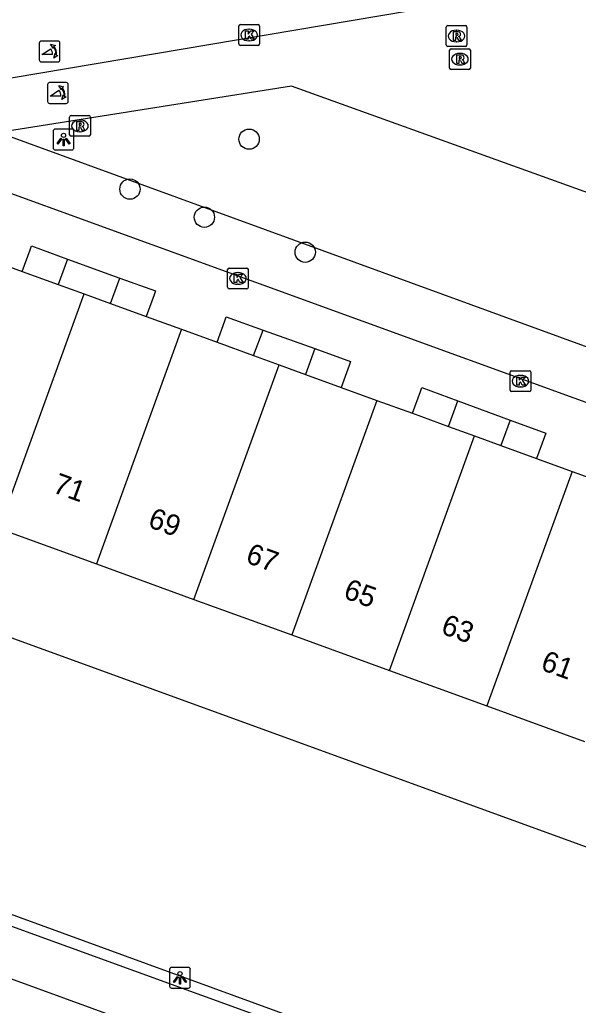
# Model space of a CAD drawing. Extents: x 155275 to 156263, y 382654 to 383635.
# Drawn here: x 156141.28 to 156168.18, y 383137.91 to 383185.34 of the extents above; entities that cross this region are included whole.
import ezdxf

# ---------------------------------------------------------------- set-up
doc = ezdxf.new("R2010")
doc.units = 0
for name, color, linetype in [('IMGEO_Boom', 7, 'Continuous'), ('IMGEO_Groenvoorziening', 7, 'Continuous'), ('IMGEO_Haag', 7, 'Continuous'), ('IMGEO_Kolk', 7, 'Continuous'), ('IMGEO_Lichtpunt', 7, 'Continuous'), ('IMGEO_Pand', 7, 'Continuous'), ('IMGEO_Pand_nummerreeks', 7, 'Continuous'), ('IMGEO_Poller', 7, 'Continuous'), ('IMGEO_Rijbaan_lokaal_open', 7, 'Continuous'), ('IMGEO_Rioolput', 7, 'Continuous'), ('IMGEO_Voetpad_open', 7, 'Continuous')]:
    doc.layers.add(name, color=color, linetype=linetype)

msp = doc.modelspace()

# ---------------------------------------------------------------- linework, layer by layer
at = {"layer": 'IMGEO_Boom'}
for centre in [(156152.326, 383179.594), (156146.591, 383177.192), (156150.173, 383175.838), (156155.03, 383174.153)]:
    msp.add_circle(centre, 0.489, dxfattribs=at)
at = {"layer": 'IMGEO_Groenvoorziening'}
msp.add_lwpolyline([(156208.89, 383130.865), (156134.197, 383158.019)], dxfattribs=at)
at = {"layer": 'IMGEO_Haag'}
msp.add_lwpolyline([(156187.526, 383125.255), (156102.17, 383156.398), (156101.766, 383156.548)], dxfattribs=at)
at = {"layer": 'IMGEO_Kolk'}
for p, q in [((156151.907, 383185.106), (156152.759, 383185.106)), ((156151.832, 383184.18), (156151.832, 383185.032)), ((156152.32, 383184.886), (156152.345, 383184.886)), ((156152.833, 383185.032), (156152.833, 383184.18)), ((156152.343, 383184.326), (156152.318, 383184.326)), ((156152.759, 383184.106), (156151.907, 383184.106)), ((156151.289, 383172.467), (156151.289, 383173.319)), ((156151.364, 383173.393), (156152.216, 383173.393)), ((156152.29, 383173.319), (156152.29, 383172.467)), ((156151.777, 383173.173), (156151.802, 383173.173)), ((156152.216, 383172.393), (156151.364, 383172.393)), ((156151.8, 383172.613), (156151.775, 383172.613)), ((156164.891, 383167.521), (156164.891, 383168.373)), ((156164.966, 383168.447), (156165.818, 383168.447)), ((156165.379, 383168.227), (156165.404, 383168.227)), ((156165.892, 383168.373), (156165.892, 383167.521)), ((156165.402, 383167.667), (156165.377, 383167.667)), ((156165.818, 383167.447), (156164.966, 383167.447))]:
    msp.add_line(p, q, dxfattribs=at)
for points in [[(156151.907, 383185.106), (156152.759, 383185.106)], [(156151.832, 383184.18), (156151.832, 383185.032)], [(156152.153, 383184.806), (156152.276, 383184.806), (156152.276, 383184.655), (156152.406, 383184.806), (156152.57, 383184.806), (156152.424, 383184.655), (156152.577, 383184.406), (156152.425, 383184.406), (156152.34, 383184.57), (156152.276, 383184.503), (156152.276, 383184.406), (156152.153, 383184.406), (156152.153, 383184.806)], [(156152.833, 383185.032), (156152.833, 383184.18)], [(156152.759, 383184.106), (156151.907, 383184.106)], [(156151.289, 383172.467), (156151.289, 383173.319)], [(156151.364, 383173.393), (156152.216, 383173.393)], [(156152.29, 383173.319), (156152.29, 383172.467)], [(156151.61, 383173.093), (156151.733, 383173.093), (156151.733, 383172.942), (156151.863, 383173.093), (156152.027, 383173.093), (156151.881, 383172.942), (156152.034, 383172.693), (156151.882, 383172.693), (156151.797, 383172.857), (156151.733, 383172.79), (156151.733, 383172.693), (156151.61, 383172.693), (156151.61, 383173.093)], [(156152.216, 383172.393), (156151.364, 383172.393)], [(156164.891, 383167.521), (156164.891, 383168.373)], [(156164.966, 383168.447), (156165.818, 383168.447)], [(156165.212, 383168.147), (156165.335, 383168.147), (156165.335, 383167.996), (156165.465, 383168.147), (156165.629, 383168.147), (156165.483, 383167.996), (156165.636, 383167.747), (156165.484, 383167.747), (156165.399, 383167.911), (156165.335, 383167.844), (156165.335, 383167.747), (156165.212, 383167.747), (156165.212, 383168.147)], [(156165.892, 383168.373), (156165.892, 383167.521)], [(156165.818, 383167.447), (156164.966, 383167.447)]]:
    msp.add_lwpolyline(points, dxfattribs=at)
for centre, start, end in [((156151.909, 383185.03), 91.552, 178.448), ((156151.909, 383185.03), 91.552, 178.448), ((156152.757, 383185.03), 1.552, 88.448), ((156152.757, 383185.03), 1.552, 88.448), ((156151.909, 383184.182), 181.552, 268.448), ((156151.909, 383184.182), 181.552, 268.448), ((156152.757, 383184.182), 271.552, 358.448), ((156152.757, 383184.182), 271.552, 358.448), ((156151.366, 383173.317), 91.552, 178.448), ((156151.366, 383173.317), 91.552, 178.448), ((156152.214, 383173.317), 1.552, 88.448), ((156152.214, 383173.317), 1.552, 88.448), ((156151.366, 383172.469), 181.552, 268.448), ((156151.366, 383172.469), 181.552, 268.448), ((156152.214, 383172.469), 271.552, 358.448), ((156152.214, 383172.469), 271.552, 358.448), ((156164.968, 383168.371), 91.552, 178.448), ((156164.968, 383168.371), 91.552, 178.448), ((156165.816, 383168.371), 1.552, 88.448), ((156165.816, 383168.371), 1.552, 88.448), ((156164.968, 383167.523), 181.552, 268.448), ((156164.968, 383167.523), 181.552, 268.448), ((156165.816, 383167.523), 271.552, 358.448), ((156165.816, 383167.523), 271.552, 358.448)]:
    msp.add_arc(centre, 0.0765, start, end, dxfattribs=at)
for centre, major_axis, ratio, start_param, end_param in [((156152.319, 383184.606), (-0.387, 0.002), 0.722429, 4.712389, 7.853982), ((156152.344, 383184.606), (-0.39, 0.002), 0.717154, 1.570796, 4.712389), ((156151.776, 383172.893), (-0.387, 0.002), 0.722429, 4.712389, 7.853982), ((156151.801, 383172.893), (-0.39, 0.002), 0.717154, 1.570796, 4.712389), ((156165.378, 383167.947), (-0.387, 0.002), 0.722429, 4.712389, 7.853982), ((156165.403, 383167.947), (-0.39, 0.002), 0.717154, 1.570796, 4.712389)]:
    msp.add_ellipse(centre, major_axis=major_axis, ratio=ratio, start_param=start_param, end_param=end_param, dxfattribs=at)
at = {"layer": 'IMGEO_Lichtpunt'}
for p, q in [((156142.893, 383179.981), (156142.893, 383179.174)), ((156142.893, 383179.981), (156142.893, 383179.174)), ((156143.795, 383180.076), (156142.987, 383180.076)), ((156143.795, 383180.076), (156142.987, 383180.076)), ((156143.889, 383179.174), (156143.889, 383179.981)), ((156143.889, 383179.174), (156143.889, 383179.981)), ((156142.987, 383179.08), (156143.795, 383179.08)), ((156142.987, 383179.08), (156143.795, 383179.08)), ((156148.501, 383139.638), (156148.501, 383138.831)), ((156148.501, 383139.638), (156148.501, 383138.831)), ((156149.403, 383139.733), (156148.595, 383139.733)), ((156149.403, 383139.733), (156148.595, 383139.733)), ((156149.497, 383138.831), (156149.497, 383139.638)), ((156149.497, 383138.831), (156149.497, 383139.638)), ((156148.595, 383138.737), (156149.403, 383138.737)), ((156148.595, 383138.737), (156149.403, 383138.737))]:
    msp.add_line(p, q, dxfattribs=at)
for points in [[(156143.267, 383179.645), (156143.306, 383179.617), (156143.118, 383179.355), (156143.08, 383179.382), (156143.267, 383179.645)], [(156143.369, 383179.597), (156143.416, 383179.597), (156143.416, 383179.275), (156143.369, 383179.275), (156143.369, 383179.597)], [(156143.479, 383179.617), (156143.517, 383179.644), (156143.704, 383179.382), (156143.665, 383179.354), (156143.479, 383179.617)], [(156148.875, 383139.302), (156148.914, 383139.274), (156148.726, 383139.012), (156148.688, 383139.039), (156148.875, 383139.302)], [(156148.977, 383139.254), (156149.024, 383139.254), (156149.024, 383138.932), (156148.977, 383138.932), (156148.977, 383139.254)], [(156149.087, 383139.274), (156149.125, 383139.301), (156149.312, 383139.039), (156149.273, 383139.011), (156149.087, 383139.274)]]:
    msp.add_lwpolyline(points, dxfattribs=at)
for centre in [(156143.392, 383179.779), (156149, 383139.436)]:
    msp.add_circle(centre, 0.0994, dxfattribs=at)
for centre, start, end in [((156142.987, 383179.981), 90, 180), ((156142.987, 383179.981), 90, 180), ((156143.795, 383179.981), 0, 90), ((156143.795, 383179.981), 0, 90), ((156142.987, 383179.174), 180, 270), ((156142.987, 383179.174), 180, 270), ((156143.795, 383179.174), 270, 0), ((156143.795, 383179.174), 270, 360), ((156148.595, 383139.638), 90, 180), ((156148.595, 383139.638), 90, 180), ((156149.403, 383139.638), 0, 90), ((156149.403, 383139.638), 0, 90), ((156148.595, 383138.831), 180, 270), ((156148.595, 383138.831), 180, 270), ((156149.403, 383138.831), 270, 0), ((156149.403, 383138.831), 270, 360)]:
    msp.add_arc(centre, 0.0946, start, end, dxfattribs=at)
at = {"layer": 'IMGEO_Pand'}
for points in [[(156138.898, 383172.478), (156139.427, 383173.951), (156141.403, 383173.233)], [(156141.403, 383173.233), (156143.139, 383172.602)], [(156143.139, 383172.602), (156144.389, 383172.148)], [(156140.284, 383160.856), (156144.389, 383172.148)], [(156144.389, 383172.148), (156145.66, 383171.685)], [(156145.66, 383171.685), (156147.376, 383171.062)], [(156147.376, 383171.062), (156149.078, 383170.443)], [(156149.078, 383170.443), (156144.973, 383159.151)], [(156149.078, 383170.443), (156150.784, 383169.823)], [(156150.784, 383169.823), (156152.532, 383169.187)], [(156152.532, 383169.187), (156153.772, 383168.737)], [(156149.667, 383157.445), (156153.772, 383168.737)], [(156153.772, 383168.737), (156155.039, 383168.276)], [(156155.039, 383168.276), (156156.767, 383167.647)], [(156156.767, 383167.647), (156158.481, 383167.024)], [(156158.481, 383167.024), (156154.377, 383155.733)], [(156158.481, 383167.024), (156160.196, 383166.401)], [(156160.196, 383166.401), (156161.933, 383165.769)], [(156161.933, 383165.769), (156163.185, 383165.314)], [(156159.081, 383154.023), (156163.185, 383165.314)], [(156163.185, 383165.314), (156164.455, 383164.852)], [(156164.455, 383164.852), (156166.167, 383164.23)], [(156166.167, 383164.23), (156167.878, 383163.608)], [(156167.878, 383163.608), (156163.774, 383152.317)], [(156167.878, 383163.608), (156169.58, 383162.989)], [(156140.284, 383160.856), (156144.973, 383159.151)], [(156144.973, 383159.151), (156149.667, 383157.445)], [(156149.667, 383157.445), (156154.377, 383155.733)], [(156154.377, 383155.733), (156159.081, 383154.023)], [(156159.081, 383154.023), (156163.774, 383152.317)], [(156163.774, 383152.317), (156168.48, 383150.606)]]:
    msp.add_lwpolyline(points, dxfattribs=at)
at = {"layer": 'IMGEO_Poller'}
for p, q in [((156142.224, 383184.218), (156142.224, 383183.411)), ((156142.224, 383184.218), (156142.224, 383183.411)), ((156143.126, 383184.313), (156142.318, 383184.313)), ((156143.126, 383184.313), (156142.318, 383184.313)), ((156143.22, 383183.411), (156143.22, 383184.218)), ((156143.22, 383183.411), (156143.22, 383184.218)), ((156142.318, 383183.316), (156143.126, 383183.316)), ((156142.318, 383183.316), (156143.126, 383183.316)), ((156143.523, 383182.315), (156142.715, 383182.315)), ((156143.523, 383182.315), (156142.715, 383182.315)), ((156142.621, 383182.22), (156142.621, 383181.413)), ((156142.621, 383182.22), (156142.621, 383181.413)), ((156143.617, 383181.413), (156143.617, 383182.22)), ((156143.617, 383181.413), (156143.617, 383182.22)), ((156142.715, 383181.318), (156143.523, 383181.318)), ((156142.715, 383181.318), (156143.523, 383181.318))]:
    msp.add_line(p, q, dxfattribs=at)
for points in [[(156142.903, 383184.042), (156142.891, 383183.969), (156142.766, 383184.174)], [(156142.766, 383184.174), (156142.997, 383184.108), (156142.926, 383184.076)], [(156142.859, 383183.669), (156142.346, 383183.669), (156142.776, 383183.944)], [(156142.919, 383183.497), (156142.985, 383183.728), (156143.015, 383183.66)], [(156143.051, 383183.633), (156143.123, 383183.622), (156142.919, 383183.497)], [(156143.256, 383181.671), (156142.743, 383181.671), (156143.173, 383181.946)], [(156143.3, 383182.044), (156143.288, 383181.971), (156143.163, 383182.176)], [(156143.163, 383182.176), (156143.394, 383182.11), (156143.323, 383182.078)], [(156143.316, 383181.499), (156143.382, 383181.73), (156143.412, 383181.662)], [(156143.448, 383181.635), (156143.52, 383181.624), (156143.316, 383181.499)]]:
    msp.add_lwpolyline(points, dxfattribs=at)
for centre, radius, start, end in [((156142.318, 383184.218), 0.0946, 90, 180), ((156142.318, 383184.218), 0.0946, 90, 180), ((156143.126, 383184.218), 0.0946, 0, 90), ((156143.126, 383184.218), 0.0946, 0, 90), ((156142.531, 383183.719), 0.332, 351.3247, 42.4854), ((156142.545, 383183.729), 0.476, 351.7527, 41.1691), ((156142.545, 383183.729), 0.516, 349.3569, 42.2912), ((156142.318, 383183.411), 0.0946, 180, 270), ((156142.318, 383183.411), 0.0946, 180, 270), ((156143.126, 383183.411), 0.0946, 270, 0), ((156143.126, 383183.411), 0.0946, 270, 0), ((156142.715, 383182.22), 0.0946, 90, 180), ((156142.715, 383182.22), 0.0946, 90, 180), ((156143.523, 383182.22), 0.0946, 0, 90), ((156143.523, 383182.22), 0.0946, 0, 90), ((156142.928, 383181.721), 0.332, 351.3247, 42.4854), ((156142.942, 383181.731), 0.476, 351.7527, 41.1691), ((156142.942, 383181.731), 0.516, 349.3569, 42.2912), ((156142.715, 383181.413), 0.0946, 180, 270), ((156142.715, 383181.413), 0.0946, 180, 270), ((156143.523, 383181.413), 0.0946, 270, 0), ((156143.523, 383181.413), 0.0946, 270, 0)]:
    msp.add_arc(centre, radius, start, end, dxfattribs=at)
at = {"layer": 'IMGEO_Rijbaan_lokaal_open'}
for points in [[(156204.033, 383205.238), (156228.866, 383168.866), (156217.035, 383149.311), (156178.139, 383163.436), (156137.485, 383178.2), (156135.964, 383174.027), (156111.188, 383183.073), (156116.725, 383192.583), (156120.763, 383193.233), (156122.533, 383182.684), (156123.046, 383179.545), (156162.764, 383186.229), (156181.178, 383198.778)], [(156140.275, 383179.918), (156172.906, 383168.03), (156173.587, 383169.82), (156168.861, 383176.933), (156154.368, 383182.152), (156140.275, 383179.918)]]:
    msp.add_lwpolyline(points, dxfattribs=at)
at = {"layer": 'IMGEO_Rioolput'}
for p, q in [((156161.817, 383184.132), (156161.817, 383184.984)), ((156161.892, 383185.058), (156162.744, 383185.058)), ((156162.305, 383184.838), (156162.33, 383184.838)), ((156162.818, 383184.984), (156162.818, 383184.132)), ((156162.328, 383184.278), (156162.303, 383184.278)), ((156162.744, 383184.058), (156161.892, 383184.058)), ((156161.981, 383183.018), (156161.981, 383183.87)), ((156162.056, 383183.944), (156162.908, 383183.944)), ((156162.469, 383183.724), (156162.494, 383183.724)), ((156162.982, 383183.87), (156162.982, 383183.018)), ((156162.908, 383182.944), (156162.056, 383182.944)), ((156162.492, 383183.164), (156162.467, 383183.164)), ((156143.682, 383179.807), (156143.682, 383180.659)), ((156143.757, 383180.733), (156144.609, 383180.733)), ((156144.17, 383180.513), (156144.195, 383180.513)), ((156144.683, 383180.659), (156144.683, 383179.807)), ((156144.193, 383179.953), (156144.168, 383179.953)), ((156144.609, 383179.733), (156143.757, 383179.733))]:
    msp.add_line(p, q, dxfattribs=at)
for points in [[(156161.817, 383184.132), (156161.817, 383184.984)], [(156161.892, 383185.058), (156162.744, 383185.058)], [(156162.406, 383184.756), (156162.154, 383184.758), (156162.154, 383184.358)], [(156162.332, 383184.677), (156162.278, 383184.677), (156162.278, 383184.596)], [(156162.818, 383184.984), (156162.818, 383184.132)], [(156162.154, 383184.358), (156162.278, 383184.358), (156162.278, 383184.52), (156162.289, 383184.52)], [(156162.278, 383184.596), (156162.33, 383184.596)], [(156162.336, 383184.491), (156162.407, 383184.358), (156162.547, 383184.358), (156162.482, 383184.484)], [(156162.744, 383184.058), (156161.892, 383184.058)], [(156161.981, 383183.018), (156161.981, 383183.87)], [(156162.056, 383183.944), (156162.908, 383183.944)], [(156162.982, 383183.87), (156162.982, 383183.018)], [(156162.57, 383183.642), (156162.318, 383183.644), (156162.318, 383183.244)], [(156162.318, 383183.244), (156162.442, 383183.244), (156162.442, 383183.406), (156162.453, 383183.406)], [(156162.496, 383183.563), (156162.442, 383183.563), (156162.442, 383183.482)], [(156162.442, 383183.482), (156162.494, 383183.482)], [(156162.5, 383183.377), (156162.571, 383183.244), (156162.711, 383183.244), (156162.646, 383183.37)], [(156162.908, 383182.944), (156162.056, 383182.944)], [(156143.682, 383179.807), (156143.682, 383180.659)], [(156143.757, 383180.733), (156144.609, 383180.733)], [(156144.271, 383180.431), (156144.019, 383180.433), (156144.019, 383180.033)], [(156144.197, 383180.352), (156144.143, 383180.352), (156144.143, 383180.271)], [(156144.683, 383180.659), (156144.683, 383179.807)], [(156144.019, 383180.033), (156144.143, 383180.033), (156144.143, 383180.195), (156144.154, 383180.195)], [(156144.143, 383180.271), (156144.195, 383180.271)], [(156144.201, 383180.166), (156144.272, 383180.033), (156144.412, 383180.033), (156144.347, 383180.159)], [(156144.609, 383179.733), (156143.757, 383179.733)]]:
    msp.add_lwpolyline(points, dxfattribs=at)
for centre, radius, start, end in [((156161.894, 383184.982), 0.0765, 91.552, 178.448), ((156161.894, 383184.982), 0.0765, 91.552, 178.448), ((156162.338, 383184.581), 0.0964, 77.0061, 93.1865), ((156162.352, 383184.638), 0.0378, 276.6634, 79.6772), ((156162.405, 383184.646), 0.109, 350.3612, 89.416), ((156162.403, 383184.646), 0.112, 277.5842, 350.9817), ((156162.742, 383184.982), 0.0765, 1.552, 88.448), ((156162.742, 383184.982), 0.0765, 1.552, 88.448), ((156161.894, 383184.134), 0.0765, 181.552, 268.448), ((156161.894, 383184.134), 0.0765, 181.552, 268.448), ((156162.288, 383184.467), 0.0533, 26.0293, 88.6989), ((156162.314, 383184.785), 0.19, 274.7715, 282.9687), ((156162.387, 383184.431), 0.108, 29.5134, 73.7905), ((156162.742, 383184.134), 0.0765, 271.552, 358.448), ((156162.742, 383184.134), 0.0765, 271.552, 358.448), ((156162.058, 383183.868), 0.0765, 91.552, 178.448), ((156162.058, 383183.868), 0.0765, 91.552, 178.448), ((156162.906, 383183.868), 0.0765, 1.552, 88.448), ((156162.906, 383183.868), 0.0765, 1.552, 88.448), ((156162.452, 383183.353), 0.0533, 26.0293, 88.6989), ((156162.478, 383183.671), 0.19, 274.7715, 282.9687), ((156162.502, 383183.467), 0.0964, 77.0061, 93.1865), ((156162.516, 383183.524), 0.0378, 276.6634, 79.6772), ((156162.569, 383183.532), 0.109, 350.3612, 89.416), ((156162.567, 383183.532), 0.112, 277.5842, 350.9817), ((156162.551, 383183.317), 0.108, 29.5134, 73.7905), ((156162.058, 383183.02), 0.0765, 181.552, 268.448), ((156162.058, 383183.02), 0.0765, 181.552, 268.448), ((156162.906, 383183.02), 0.0765, 271.552, 358.448), ((156162.906, 383183.02), 0.0765, 271.552, 358.448), ((156143.759, 383180.657), 0.0765, 91.552, 178.448), ((156143.759, 383180.657), 0.0765, 91.552, 178.448), ((156144.203, 383180.256), 0.0964, 77.0061, 93.1865), ((156144.217, 383180.313), 0.0378, 276.6634, 79.6772), ((156144.27, 383180.321), 0.109, 350.3612, 89.416), ((156144.607, 383180.657), 0.0765, 1.552, 88.448), ((156144.607, 383180.657), 0.0765, 1.552, 88.448), ((156144.153, 383180.142), 0.0533, 26.0293, 88.6989), ((156144.179, 383180.46), 0.19, 274.7715, 282.9687), ((156144.268, 383180.321), 0.112, 277.5842, 350.9817), ((156144.252, 383180.106), 0.108, 29.5134, 73.7905), ((156143.759, 383179.809), 0.0765, 181.552, 268.448), ((156143.759, 383179.809), 0.0765, 181.552, 268.448), ((156144.607, 383179.809), 0.0765, 271.552, 358.448), ((156144.607, 383179.809), 0.0765, 271.552, 358.448)]:
    msp.add_arc(centre, radius, start, end, dxfattribs=at)
for centre, major_axis, ratio, start_param, end_param in [((156162.304, 383184.558), (-0.387, 0.002), 0.722429, 4.712389, 7.853982), ((156162.329, 383184.558), (-0.39, 0.002), 0.717154, 1.570796, 4.712389), ((156162.468, 383183.444), (-0.387, 0.002), 0.722429, 4.712389, 7.853982), ((156162.493, 383183.444), (-0.39, 0.002), 0.717154, 1.570796, 4.712389), ((156144.169, 383180.233), (-0.387, 0.002), 0.722429, 4.712389, 7.853982), ((156144.194, 383180.233), (-0.39, 0.002), 0.717154, 1.570796, 4.712389)]:
    msp.add_ellipse(centre, major_axis=major_axis, ratio=ratio, start_param=start_param, end_param=end_param, dxfattribs=at)
at = {"layer": 'IMGEO_Voetpad_open'}
for points in [[(156141.403, 383173.233), (156141.778, 383174.267), (156141.847, 383174.455), (156143.583, 383173.825)], [(156143.583, 383173.825), (156143.139, 383172.602)], [(156143.583, 383173.825), (156146.105, 383172.91)], [(156145.66, 383171.685), (156146.105, 383172.91)], [(156146.105, 383172.91), (156147.821, 383172.287), (156147.753, 383172.099), (156147.376, 383171.062)], [(156150.784, 383169.823), (156151.157, 383170.858), (156151.224, 383171.047), (156153.01, 383170.405)], [(156152.532, 383169.187), (156153.01, 383170.405)], [(156153.01, 383170.405), (156155.485, 383169.514)], [(156155.485, 383169.514), (156155.039, 383168.276)], [(156155.485, 383169.514), (156157.215, 383168.892), (156157.147, 383168.704), (156156.767, 383167.647)], [(156160.196, 383166.401), (156160.582, 383167.453), (156160.651, 383167.64), (156162.386, 383167.003)], [(156161.933, 383165.769), (156162.386, 383167.003)], [(156162.386, 383167.003), (156164.905, 383166.078)], [(156164.905, 383166.078), (156164.455, 383164.852)], [(156164.905, 383166.078), (156166.615, 383165.45), (156166.546, 383165.262), (156166.167, 383164.23)], [(156187.394, 383124.725), (156156.505, 383136.033), (156101.464, 383156.016)], [(156135.368, 383141.189), (156186.165, 383122.677)]]:
    msp.add_lwpolyline(points, dxfattribs=at)

# ---------------------------------------------------------------- texts
at = {"layer": 'IMGEO_Pand_nummerreeks'}
for s, p in [('71', (156142.819, 383162.615)), ('69', (156147.404, 383160.949)), ('67', (156152.109, 383159.239)), ('65', (156156.816, 383157.528)), ('63', (156161.514, 383155.82)), ('61', (156166.317, 383154.074))]:
    msp.add_text(s, height=1, rotation=340.0236, dxfattribs=at).set_placement(p)

doc.saveas('drawing.dxf')
